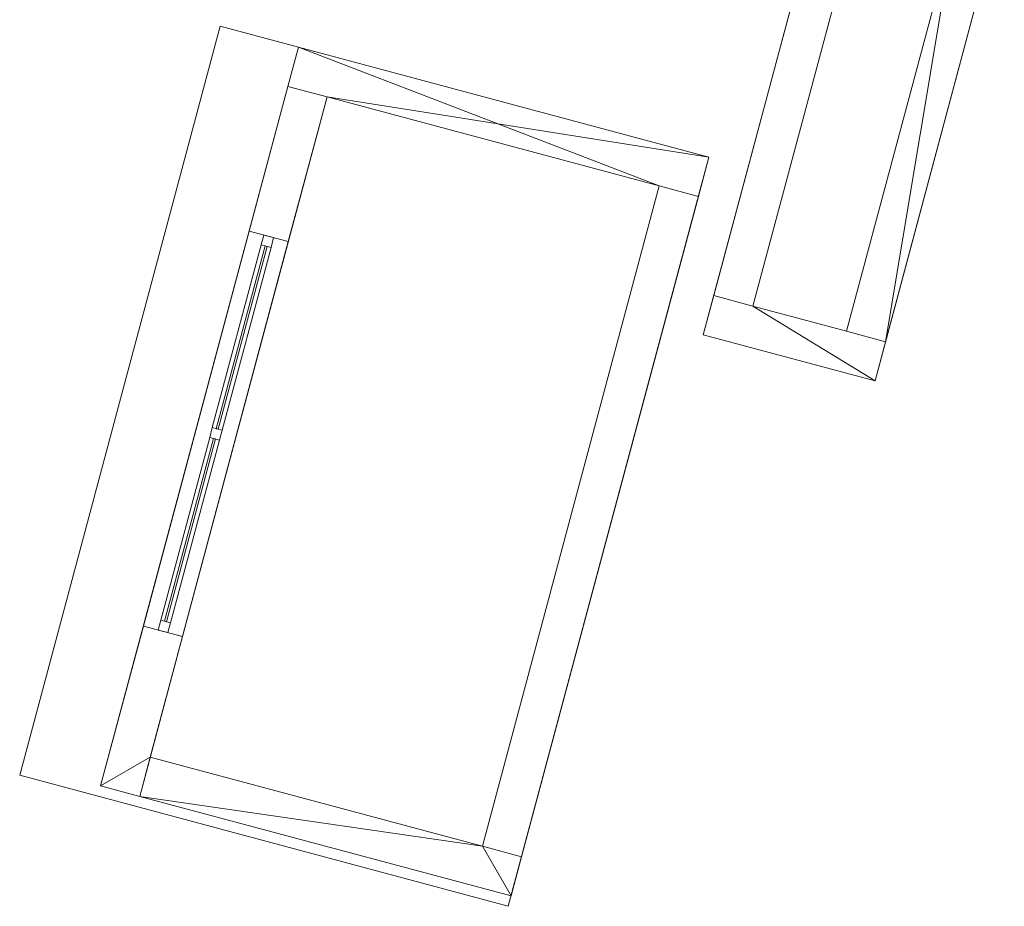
# Model space of a CAD drawing. Header units: millimetres. Extents: x -430348 to -225823, y -86243 to 5084.
# Tile 803 of 1056: x -325446 to -320580, y -75696 to -71317. Entities that reach past the tile are written whole.
import ezdxf

# ---------------------------------------------------------------- set-up
doc = ezdxf.new("R2010")
doc.units = ezdxf.units.MM
for name, color, linetype, lineweight in [('A-GLAZ-CURT', 52, 'Continuous', 9), ('A-GLAZ-CWMG', 51, 'Continuous', 9), ('A-ROOF', 132, 'Continuous', 9), ('A-WALL', 113, 'Continuous', 9)]:
    doc.layers.add(name, color=color, linetype=linetype, lineweight=lineweight)

# ---------------------------------------------------------------- blocks, each defined once
blk = doc.blocks.new('System Panel - Door-555731-_3D_ Copy 1')
at = {"layer": 'A-GLAZ-CURT'}
mesh = blk.add_polyface(dxfattribs=at)
corners = [(-467.5, 5), (-467.5, 5, 1800), (467.5, 5, 1800), (467.5, 5)]
mesh.append_faces([[corners[k] for k in face] for face in [(1, 2, 3, 0)]])
mesh = blk.add_polyface(dxfattribs=at)
corners = [(467.5, -5), (-467.5, -5), (-467.5, 5), (467.5, 5)]
mesh.append_faces([[corners[k] for k in face] for face in [(0, 1, 2, 3)]])
mesh = blk.add_polyface(dxfattribs=at)
corners = [(-467.5, -5, 1800), (467.5, -5, 1800), (467.5, 5, 1800), (-467.5, 5, 1800)]
mesh.append_faces([[corners[k] for k in face] for face in [(0, 1, 2, 3)]])
mesh = blk.add_polyface(dxfattribs=at)
corners = [(-467.5, -5), (-467.5, -5, 1800), (-467.5, 5, 1800), (-467.5, 5)]
mesh.append_faces([[corners[k] for k in face] for face in [(0, 1, 2, 3)]])
mesh = blk.add_polyface(dxfattribs=at)
corners = [(467.5, -5, 1800), (467.5, -5), (467.5, 5), (467.5, 5, 1800)]
mesh.append_faces([[corners[k] for k in face] for face in [(0, 1, 2, 3)]])
mesh = blk.add_polyface(dxfattribs=at)
corners = [(-467.5, -5), (467.5, -5), (467.5, -5, 1800), (-467.5, -5, 1800)]
mesh.append_faces([[corners[k] for k in face] for face in [(2, 3, 0, 1)]])
blk = doc.blocks.new('Rectangular Mullion - 50mm x 50mm-518412-_3D_ Copy 1')
at = {"layer": 'A-GLAZ-CWMG'}
mesh = blk.add_polyface(dxfattribs=at)
corners = [(0, 25), (-50, 25), (-50, -25), (0, -25)]
mesh.append_faces([[corners[k] for k in face] for face in [(2, 3, 0, 1)]])
mesh = blk.add_polyface(dxfattribs=at)
corners = [(0, 25, -1900), (0, -25, -1900), (-50, -25, -1900), (-50, 25, -1900)]
mesh.append_faces([[corners[k] for k in face] for face in [(0, 1, 2, 3)]])
mesh = blk.add_polyface(dxfattribs=at)
corners = [(-50, 25), (0, 25), (0, 25, -1900), (-50, 25, -1900)]
mesh.append_faces([[corners[k] for k in face] for face in [(3, 0, 1, 2)]])
mesh = blk.add_polyface(dxfattribs=at)
corners = [(-50, -25), (-50, 25), (-50, 25, -1900), (-50, -25, -1900)]
mesh.append_faces([[corners[k] for k in face] for face in [(3, 0, 1, 2)]])
mesh = blk.add_polyface(dxfattribs=at)
corners = [(0, 25), (0, -25), (0, -25, -1900), (0, 25, -1900)]
mesh.append_faces([[corners[k] for k in face] for face in [(3, 0, 1, 2)]])
mesh = blk.add_polyface(dxfattribs=at)
corners = [(0, -25), (-50, -25), (-50, -25, -1900), (0, -25, -1900)]
mesh.append_faces([[corners[k] for k in face] for face in [(3, 0, 1, 2)]])
blk = doc.blocks.new('Rectangular Mullion - 50mm x 50mm-555729-_3D_ Copy 1')
at = {"layer": 'A-GLAZ-CWMG'}
mesh = blk.add_polyface(dxfattribs=at)
corners = [(0, 25), (-50, 25), (-50, -25), (0, -25)]
mesh.append_faces([[corners[k] for k in face] for face in [(3, 0, 1, 2)]])
mesh = blk.add_polyface(dxfattribs=at)
corners = [(0, 25, -935), (0, -25, -935), (-50, -25, -935), (-50, 25, -935)]
mesh.append_faces([[corners[k] for k in face] for face in [(3, 0, 1, 2)]])
mesh = blk.add_polyface(dxfattribs=at)
corners = [(-50, 25), (0, 25), (0, 25, -935), (-50, 25, -935)]
mesh.append_faces([[corners[k] for k in face] for face in [(3, 0, 1, 2)]])
mesh = blk.add_polyface(dxfattribs=at)
corners = [(-50, -25), (-50, 25), (-50, 25, -935), (-50, -25, -935)]
mesh.append_faces([[corners[k] for k in face] for face in [(3, 0, 1, 2)]])
mesh = blk.add_polyface(dxfattribs=at)
corners = [(0, 25), (0, -25), (0, -25, -935), (0, 25, -935)]
mesh.append_faces([[corners[k] for k in face] for face in [(3, 0, 1, 2)]])
mesh = blk.add_polyface(dxfattribs=at)
corners = [(0, -25), (-50, -25), (-50, -25, -935), (0, -25, -935)]
mesh.append_faces([[corners[k] for k in face] for face in [(3, 0, 1, 2)]])
blk = doc.blocks.new('Rectangular Mullion - 50mm x 50mm-518413-_3D_ Copy 1')
at = {"layer": 'A-GLAZ-CWMG'}
mesh = blk.add_polyface(dxfattribs=at)
corners = [(0, 25), (-50, 25), (-50, -25), (0, -25)]
mesh.append_faces([[corners[k] for k in face] for face in [(2, 3, 0, 1)]])
mesh = blk.add_polyface(dxfattribs=at)
corners = [(0, 25, -1900), (0, -25, -1900), (-50, -25, -1900), (-50, 25, -1900)]
mesh.append_faces([[corners[k] for k in face] for face in [(0, 1, 2, 3)]])
mesh = blk.add_polyface(dxfattribs=at)
corners = [(-50, 25), (0, 25), (0, 25, -1900), (-50, 25, -1900)]
mesh.append_faces([[corners[k] for k in face] for face in [(3, 0, 1, 2)]])
mesh = blk.add_polyface(dxfattribs=at)
corners = [(-50, -25), (-50, 25), (-50, 25, -1900), (-50, -25, -1900)]
mesh.append_faces([[corners[k] for k in face] for face in [(3, 0, 1, 2)]])
mesh = blk.add_polyface(dxfattribs=at)
corners = [(0, 25), (0, -25), (0, -25, -1900), (0, 25, -1900)]
mesh.append_faces([[corners[k] for k in face] for face in [(3, 0, 1, 2)]])
mesh = blk.add_polyface(dxfattribs=at)
corners = [(0, -25), (-50, -25), (-50, -25, -1900), (0, -25, -1900)]
mesh.append_faces([[corners[k] for k in face] for face in [(3, 0, 1, 2)]])
blk = doc.blocks.new('Rectangular Mullion - 50mm x 50mm-555730-_3D_ Copy 1')
at = {"layer": 'A-GLAZ-CWMG'}
mesh = blk.add_polyface(dxfattribs=at)
corners = [(0, 25), (-50, 25), (-50, -25), (0, -25)]
mesh.append_faces([[corners[k] for k in face] for face in [(2, 3, 0, 1)]])
mesh = blk.add_polyface(dxfattribs=at)
corners = [(0, 25, -935), (0, -25, -935), (-50, -25, -935), (-50, 25, -935)]
mesh.append_faces([[corners[k] for k in face] for face in [(0, 1, 2, 3)]])
mesh = blk.add_polyface(dxfattribs=at)
corners = [(-50, 25), (0, 25), (0, 25, -935), (-50, 25, -935)]
mesh.append_faces([[corners[k] for k in face] for face in [(3, 0, 1, 2)]])
mesh = blk.add_polyface(dxfattribs=at)
corners = [(-50, -25), (-50, 25), (-50, 25, -935), (-50, -25, -935)]
mesh.append_faces([[corners[k] for k in face] for face in [(0, 1, 2, 3)]])
mesh = blk.add_polyface(dxfattribs=at)
corners = [(0, 25), (0, -25), (0, -25, -935), (0, 25, -935)]
mesh.append_faces([[corners[k] for k in face] for face in [(0, 1, 2, 3)]])
mesh = blk.add_polyface(dxfattribs=at)
corners = [(0, -25), (-50, -25), (-50, -25, -935), (0, -25, -935)]
mesh.append_faces([[corners[k] for k in face] for face in [(3, 0, 1, 2)]])
blk = doc.blocks.new('Rectangular Mullion - 50mm x 50mm-531021-_3D_ Copy 1')
at = {"layer": 'A-GLAZ-CWMG'}
mesh = blk.add_polyface(dxfattribs=at)
corners = [(25, 25), (-25, 25), (-25, -25), (25, -25)]
mesh.append_faces([[corners[k] for k in face] for face in [(2, 3, 0, 1)]])
mesh = blk.add_polyface(dxfattribs=at)
corners = [(25, 25, -1900), (25, -25, -1900), (-25, -25, -1900), (-25, 25, -1900)]
mesh.append_faces([[corners[k] for k in face] for face in [(0, 1, 2, 3)]])
mesh = blk.add_polyface(dxfattribs=at)
corners = [(-25, 25), (25, 25), (25, 25, -1900), (-25, 25, -1900)]
mesh.append_faces([[corners[k] for k in face] for face in [(3, 0, 1, 2)]])
mesh = blk.add_polyface(dxfattribs=at)
corners = [(-25, -25), (-25, 25), (-25, 25, -1900), (-25, -25, -1900)]
mesh.append_faces([[corners[k] for k in face] for face in [(3, 0, 1, 2)]])
mesh = blk.add_polyface(dxfattribs=at)
corners = [(25, 25), (25, -25), (25, -25, -1900), (25, 25, -1900)]
mesh.append_faces([[corners[k] for k in face] for face in [(3, 0, 1, 2)]])
mesh = blk.add_polyface(dxfattribs=at)
corners = [(25, -25), (-25, -25), (-25, -25, -1900), (25, -25, -1900)]
mesh.append_faces([[corners[k] for k in face] for face in [(3, 0, 1, 2)]])

msp = doc.modelspace()

# ---------------------------------------------------------------- block references
at = {"layer": 'A-GLAZ-CURT', "rotation": 255.0000000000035}
for p in [(-324349, -72886.6, 59811.1), (-324603.9, -73838, 59811.1)]:
    msp.add_blockref('System Panel - Door-555731-_3D_ Copy 1', p, dxfattribs=at)
at = {"layer": 'A-GLAZ-CWMG', "rotation": 75.0000000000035}
msp.add_blockref('Rectangular Mullion - 50mm x 50mm-518412-_3D_ Copy 1', (-324215, -72386.7, 61661.1), dxfattribs=at)
at = {"layer": 'A-GLAZ-CWMG', "extrusion": (0.258819, 0.965926, 0), "rotation": 270}
for p in [(294432.6, 59761.1, -153883.2), (294432.6, 59761.1, -154868.2)]:
    msp.add_blockref('Rectangular Mullion - 50mm x 50mm-555730-_3D_ Copy 1', p, dxfattribs=at)
at = {"layer": 'A-GLAZ-CWMG', "extrusion": (-0.258819, -0.965926, 0), "rotation": 90}
for p in [(-294432.6, 61661.1, 154818.2), (-294432.6, 61661.1, 155803.2)]:
    msp.add_blockref('Rectangular Mullion - 50mm x 50mm-555729-_3D_ Copy 1', p, dxfattribs=at)
at = {"layer": 'A-GLAZ-CWMG', "extrusion": (0, 0, -1), "rotation": 284.9999999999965}
for name, p in [('Rectangular Mullion - 50mm x 50mm-531021-_3D_ Copy 1', (324476.4, -73362.3, -59761.1)), ('Rectangular Mullion - 50mm x 50mm-518413-_3D_ Copy 1', (324737.9, -74337.9, -59761.1))]:
    msp.add_blockref(name, p, dxfattribs=at)

# ---------------------------------------------------------------- meshes
at = {"layer": 'A-ROOF'}
mesh = msp.add_polyface(dxfattribs=at)
corners = [(-322067.7, -72873, 61100), (-321429.1, -70489.5, 61100), (-321429.1, -70489.5, 60950), (-322067.7, -72873, 60950)]
mesh.append_faces([[corners[k] for k in face] for face in [(1, 2, 3, 0)]])
mesh = msp.add_polyface(dxfattribs=at)
corners = [(-320579.6, -70717.1, 60950), (-321218.2, -73100.7, 60950), (-322067.7, -72873, 60950), (-321429.1, -70489.5, 60950)]
mesh.append_faces([[corners[k] for k in face] for face in [(2, 3, 0, 1)]])
mesh = msp.add_polyface(dxfattribs=at)
corners = [(-321218.2, -73100.7, 61100), (-320579.6, -70717.1, 61100), (-321429.1, -70489.5, 61100), (-322067.7, -72873, 61100)]
mesh.append_faces([[corners[k] for k in face] for face in [(1, 2, 3, 0)]])
mesh = msp.add_polyface(dxfattribs=at)
corners = [(-320579.6, -70717.1, 61100), (-321218.2, -73100.7, 61100), (-321218.2, -73100.7, 60950), (-320579.6, -70717.1, 60950)]
mesh.append_faces([[corners[k] for k in face] for face in [(0, 1, 2, 3)]])
mesh = msp.add_polyface(dxfattribs=at)
corners = [(-323031.3, -75696.2, 61800), (-325446.1, -75049.2, 61800), (-324454.7, -71349.4, 61800), (-322039.9, -71996.4, 61800)]
mesh.append_faces([[corners[k] for k in face] for face in [(1, 2, 3, 0)]])
mesh = msp.add_polyface(dxfattribs=at)
corners = [(-325446.1, -75049.2, 61900), (-323031.3, -75696.2, 61900), (-322039.9, -71996.4, 61900), (-324454.7, -71349.4, 61900)]
mesh.append_faces([[corners[k] for k in face] for face in [(2, 3, 0, 1)]])
mesh = msp.add_polyface(dxfattribs=at)
corners = [(-325446.1, -75049.2, 61900), (-324454.7, -71349.4, 61900), (-324454.7, -71349.4, 61800), (-325446.1, -75049.2, 61800)]
mesh.append_faces([[corners[k] for k in face] for face in [(1, 2, 3, 0)]])
mesh = msp.add_polyface(dxfattribs=at)
corners = [(-324454.7, -71349.4, 61900), (-322039.9, -71996.4, 61900), (-322039.9, -71996.4, 61800), (-324454.7, -71349.4, 61800)]
mesh.append_faces([[corners[k] for k in face] for face in [(1, 2, 3, 0)]])
mesh = msp.add_polyface(dxfattribs=at)
corners = [(-322039.9, -71996.4, 61900), (-323031.3, -75696.2, 61900), (-323031.3, -75696.2, 61800), (-322039.9, -71996.4, 61800)]
mesh.append_faces([[corners[k] for k in face] for face in [(1, 2, 3, 0)]])
mesh = msp.add_polyface(dxfattribs=at)
corners = [(-321218.2, -73100.7, 61100), (-322067.7, -72873, 61100), (-322067.7, -72873, 60950), (-321218.2, -73100.7, 60950)]
mesh.append_faces([[corners[k] for k in face] for face in [(0, 1, 2, 3)]])
mesh = msp.add_polyface(dxfattribs=at)
corners = [(-323031.3, -75696.2, 61900), (-325446.1, -75049.2, 61900), (-325446.1, -75049.2, 61800), (-323031.3, -75696.2, 61800)]
mesh.append_faces([[corners[k] for k in face] for face in [(1, 2, 3, 0)]])
at = {"layer": 'A-WALL'}
mesh = msp.add_polyface(dxfattribs=at)
corners = [(-321480.8, -70682.6, 59055.2), (-322016, -72679.8, 59055.2), (-322016, -72679.8, 60950), (-321480.8, -70682.6, 60950)]
mesh.append_faces([[corners[k] for k in face] for face in [(2, 3, 0, 1)]])
mesh = msp.add_polyface(dxfattribs=at)
corners = [(-322016, -72679.8, 59055.2), (-321480.8, -70682.6, 59055.2), (-321287.6, -70734.4, 59055.2), (-321822.8, -72731.6, 59055.2)]
mesh.append_faces([[corners[k] for k in face] for face in [(3, 0, 1, 2)]])
mesh = msp.add_polyface(dxfattribs=at)
corners = [(-321480.8, -70682.6, 60950), (-322016, -72679.8, 60950), (-321822.8, -72731.6, 60950), (-321287.6, -70734.4, 60950)]
mesh.append_faces([[corners[k] for k in face] for face in [(1, 2, 3, 0)]])
mesh = msp.add_polyface(dxfattribs=at)
corners = [(-321359.7, -72855.7, 59055.2), (-321359.7, -72855.7, 60950), (-320824.5, -70858.5, 60950), (-320772.7, -70665.3, 60950), (-320772.7, -70665.3, 59055.2), (-320824.5, -70858.5, 59055.2)]
mesh.append_faces([[corners[k] for k in face] for face in [(2, 3, 4, 5), (5, 0, 1, 2)]], dxfattribs={"vtx3": -1})
mesh = msp.add_polyface(dxfattribs=at)
corners = [(-320579.6, -70717.1, 59055.2), (-321166.5, -72907.5, 59055.2), (-321359.7, -72855.7, 59055.2), (-320824.5, -70858.5, 59055.2), (-320772.7, -70665.3, 59055.2)]
mesh.append_faces([[corners[k] for k in face] for face in [(3, 0, 1, 2)]], dxfattribs={"vtx0": -1})
mesh.append_faces([[corners[k] for k in face] for face in [(3, 4, 0)]], dxfattribs={"vtx2": -1})
mesh = msp.add_polyface(dxfattribs=at)
corners = [(-321166.5, -72907.5, 60950), (-320579.6, -70717.1, 60950), (-320772.7, -70665.3, 60950), (-320824.5, -70858.5, 60950), (-321359.7, -72855.7, 60950)]
mesh.append_faces([[corners[k] for k in face] for face in [(4, 0, 3)]], dxfattribs={"vtx1": -1})
mesh.append_faces([[corners[k] for k in face] for face in [(1, 2, 3, 0)]], dxfattribs={"vtx2": -1})
mesh = msp.add_polyface(dxfattribs=at)
corners = [(-321287.6, -70734.4, 59055.2), (-321287.6, -70734.4, 60950), (-321822.8, -72731.6, 60950), (-321822.8, -72731.6, 59055.2)]
mesh.append_faces([[corners[k] for k in face] for face in [(2, 3, 0, 1)]])
mesh = msp.add_polyface(dxfattribs=at)
corners = [(-321166.5, -72907.5, 59055.2), (-320579.6, -70717.1, 59055.2), (-320579.6, -70717.1, 60950), (-321166.5, -72907.5, 60950)]
mesh.append_faces([[corners[k] for k in face] for face in [(2, 3, 0, 1)]])
mesh = msp.add_polyface(dxfattribs=at)
corners = [(-324068.3, -71452.9, 59055.2), (-322039.9, -71996.4, 59055.2), (-322091.7, -72189.6, 59055.2), (-322284.8, -72137.8, 59055.2), (-323926.9, -71697.8, 59055.2), (-324120.1, -71646.1, 59055.2)]
mesh.append_faces([[corners[k] for k in face] for face in [(3, 0, 1, 2), (0, 3, 4, 5)]], dxfattribs={"vtx0": -1})
mesh = msp.add_polyface(dxfattribs=at)
corners = [(-324068.3, -71452.9, 61800), (-324068.3, -71452.9, 59055.2), (-324120.1, -71646.1, 59055.2), (-324120.1, -71646.1, 61800)]
mesh.append_faces([[corners[k] for k in face] for face in [(0, 1, 2, 3)]])
mesh = msp.add_polyface(dxfattribs=at)
corners = [(-322039.9, -71996.4, 61800), (-324068.3, -71452.9, 61800), (-324120.1, -71646.1, 61800), (-323926.9, -71697.8, 61800), (-322284.8, -72137.8, 61800), (-322091.7, -72189.6, 61800)]
mesh.append_faces([[corners[k] for k in face] for face in [(1, 2, 3, 0), (4, 5, 0, 3)]], dxfattribs={"vtx2": -1})
mesh = msp.add_polyface(dxfattribs=at)
corners = [(-322039.9, -71996.4, 59055.2), (-324068.3, -71452.9, 59055.2), (-324068.3, -71452.9, 61800), (-322039.9, -71996.4, 61800)]
mesh.append_faces([[corners[k] for k in face] for face in [(2, 3, 0, 1)]])
mesh = msp.add_polyface(dxfattribs=at)
corners = [(-324120.1, -71646.1, 59055.2), (-325046, -75101.4, 59055.2), (-325046, -75101.4, 61800), (-324120.1, -71646.1, 61800), (-324311.6, -72360.9, 59761.1), (-324311.6, -72360.9, 61661.1), (-324834.4, -74312, 61661.1), (-324834.4, -74312, 59761.1)]
mesh.append_faces([[corners[k] for k in face] for face in [(3, 5, 6, 2), (7, 1, 2, 6)]], dxfattribs={"vtx0": -1, "vtx2": -1})
mesh.append_faces([[corners[k] for k in face] for face in [(3, 0, 4, 5), (7, 4, 0, 1)]], dxfattribs={"vtx1": -1, "vtx3": -1})
mesh = msp.add_polyface(dxfattribs=at)
corners = [(-325046, -75101.4, 59055.2), (-324120.1, -71646.1, 59055.2), (-323926.9, -71697.8, 59055.2), (-324801, -74960, 59055.2), (-324852.8, -75153.2, 59055.2)]
mesh.append_faces([[corners[k] for k in face] for face in [(3, 0, 1, 2)]], dxfattribs={"vtx0": -1})
mesh.append_faces([[corners[k] for k in face] for face in [(3, 4, 0)]], dxfattribs={"vtx2": -1})
mesh = msp.add_polyface(dxfattribs=at)
corners = [(-324120.1, -71646.1, 61800), (-325046, -75101.4, 61800), (-324852.8, -75153.2, 61800), (-324801, -74960, 61800), (-323926.9, -71697.8, 61800)]
mesh.append_faces([[corners[k] for k in face] for face in [(1, 2, 3)]], dxfattribs={"vtx2": -1})
mesh.append_faces([[corners[k] for k in face] for face in [(3, 4, 0, 1)]], dxfattribs={"vtx3": -1})
mesh = msp.add_polyface(dxfattribs=at)
corners = [(-322091.7, -72189.6, 59055.2), (-322091.7, -72189.6, 61800), (-322284.8, -72137.8, 61800), (-323926.9, -71697.8, 61800), (-324120.1, -71646.1, 61800), (-324120.1, -71646.1, 59055.2), (-323926.9, -71697.8, 59055.2), (-322284.8, -72137.8, 59055.2)]
mesh.append_faces([[corners[k] for k in face] for face in [(3, 6, 7, 2)]], dxfattribs={"vtx0": -1, "vtx2": -1})
mesh.append_faces([[corners[k] for k in face] for face in [(4, 5, 6, 3)]], dxfattribs={"vtx2": -1})
mesh.append_faces([[corners[k] for k in face] for face in [(7, 0, 1, 2)]], dxfattribs={"vtx3": -1})
mesh = msp.add_polyface(dxfattribs=at)
corners = [(-324120.1, -71646.1, 59055.2), (-324120.1, -71646.1, 61800), (-323926.9, -71697.8, 61800), (-323926.9, -71697.8, 59055.2)]
mesh.append_faces([[corners[k] for k in face] for face in [(3, 0, 1, 2)]])
mesh = msp.add_polyface(dxfattribs=at)
corners = [(-324852.8, -75153.2, 59055.2), (-324801, -74960, 59055.2), (-323926.9, -71697.8, 59055.2), (-323926.9, -71697.8, 61800), (-324801, -74960, 61800), (-324852.8, -75153.2, 61800), (-324118.4, -72412.6, 61661.1), (-324118.4, -72412.6, 59761.1), (-324641.3, -74363.8, 59761.1), (-324641.3, -74363.8, 61661.1)]
mesh.append_faces([[corners[k] for k in face] for face in [(9, 4, 8)]], dxfattribs={"vtx0": -1, "vtx1": -1})
mesh.append_faces([[corners[k] for k in face] for face in [(4, 9, 6, 3), (8, 0, 1, 7), (7, 2, 3, 6), (7, 1, 2)]], dxfattribs={"vtx0": -1, "vtx2": -1})
mesh.append_faces([[corners[k] for k in face] for face in [(5, 0, 8, 4)]], dxfattribs={"vtx1": -1, "vtx2": -1})
mesh = msp.add_polyface(dxfattribs=at)
corners = [(-322039.9, -71996.4, 59055.2), (-322039.9, -71996.4, 61800), (-322091.7, -72189.6, 61800), (-322091.7, -72189.6, 59055.2)]
mesh.append_faces([[corners[k] for k in face] for face in [(0, 1, 2, 3)]])
mesh = msp.add_polyface(dxfattribs=at)
corners = [(-322284.8, -72137.8, 59055.2), (-323158.9, -75400, 59055.2), (-323158.9, -75400, 61800), (-322284.8, -72137.8, 61800)]
mesh.append_faces([[corners[k] for k in face] for face in [(3, 0, 1, 2)]])
mesh = msp.add_polyface(dxfattribs=at)
corners = [(-323158.9, -75400, 59055.2), (-322284.8, -72137.8, 59055.2), (-322091.7, -72189.6, 59055.2), (-322965.8, -75451.8, 59055.2)]
mesh.append_faces([[corners[k] for k in face] for face in [(3, 0, 1, 2)]])
mesh = msp.add_polyface(dxfattribs=at)
corners = [(-322284.8, -72137.8, 61800), (-323158.9, -75400, 61800), (-322965.8, -75451.8, 61800), (-322091.7, -72189.6, 61800)]
mesh.append_faces([[corners[k] for k in face] for face in [(0, 1, 2, 3)]])
mesh = msp.add_polyface(dxfattribs=at)
corners = [(-322284.8, -72137.8, 59055.2), (-322284.8, -72137.8, 61800), (-322091.7, -72189.6, 61800), (-322091.7, -72189.6, 59055.2)]
mesh.append_faces([[corners[k] for k in face] for face in [(0, 1, 2, 3)]])
mesh = msp.add_polyface(dxfattribs=at)
corners = [(-322091.7, -72189.6, 59055.2), (-322091.7, -72189.6, 61800), (-322965.8, -75451.8, 61800), (-322965.8, -75451.8, 59055.2)]
mesh.append_faces([[corners[k] for k in face] for face in [(1, 2, 3, 0)]])
mesh = msp.add_polyface(dxfattribs=at)
corners = [(-324311.6, -72360.9, 61661.1), (-324118.4, -72412.6, 61661.1), (-324641.3, -74363.8, 61661.1), (-324834.4, -74312, 61661.1)]
mesh.append_faces([[corners[k] for k in face] for face in [(0, 1, 2, 3)]])
mesh = msp.add_polyface(dxfattribs=at)
corners = [(-324118.4, -72412.6, 59761.1), (-324311.6, -72360.9, 59761.1), (-324834.4, -74312, 59761.1), (-324641.3, -74363.8, 59761.1)]
mesh.append_faces([[corners[k] for k in face] for face in [(3, 0, 1, 2)]])
mesh = msp.add_polyface(dxfattribs=at)
corners = [(-324311.6, -72360.9, 59761.1), (-324118.4, -72412.6, 59761.1), (-324118.4, -72412.6, 61661.1), (-324311.6, -72360.9, 61661.1)]
mesh.append_faces([[corners[k] for k in face] for face in [(0, 1, 2, 3)]])
mesh = msp.add_polyface(dxfattribs=at)
corners = [(-321218.2, -73100.7, 59055.2), (-322067.7, -72873, 59055.2), (-322016, -72679.8, 59055.2), (-321822.8, -72731.6, 59055.2), (-321359.7, -72855.7, 59055.2), (-321166.5, -72907.5, 59055.2)]
mesh.append_faces([[corners[k] for k in face] for face in [(3, 0, 1, 2), (0, 3, 4, 5)]], dxfattribs={"vtx0": -1})
mesh = msp.add_polyface(dxfattribs=at)
corners = [(-322067.7, -72873, 59055.2), (-322067.7, -72873, 60950), (-322016, -72679.8, 60950), (-322016, -72679.8, 59055.2)]
mesh.append_faces([[corners[k] for k in face] for face in [(0, 1, 2, 3)]])
mesh = msp.add_polyface(dxfattribs=at)
corners = [(-322067.7, -72873, 60950), (-321218.2, -73100.7, 60950), (-321166.5, -72907.5, 60950), (-321359.7, -72855.7, 60950), (-321822.8, -72731.6, 60950), (-322016, -72679.8, 60950)]
mesh.append_faces([[corners[k] for k in face] for face in [(4, 5, 0, 1), (1, 2, 3, 4)]], dxfattribs={"vtx3": -1})
mesh = msp.add_polyface(dxfattribs=at)
corners = [(-322016, -72679.8, 59055.2), (-322016, -72679.8, 60950), (-321822.8, -72731.6, 60950), (-321359.7, -72855.7, 60950), (-321166.5, -72907.5, 60950), (-321166.5, -72907.5, 59055.2), (-321359.7, -72855.7, 59055.2), (-321822.8, -72731.6, 59055.2)]
mesh.append_faces([[corners[k] for k in face] for face in [(2, 3, 6, 7)]], dxfattribs={"vtx1": -1, "vtx3": -1})
mesh.append_faces([[corners[k] for k in face] for face in [(4, 5, 6, 3)]], dxfattribs={"vtx2": -1})
mesh.append_faces([[corners[k] for k in face] for face in [(7, 0, 1, 2)]], dxfattribs={"vtx3": -1})
mesh = msp.add_polyface(dxfattribs=at)
corners = [(-322016, -72679.8, 60950), (-322016, -72679.8, 59055.2), (-321822.8, -72731.6, 59055.2), (-321822.8, -72731.6, 60950)]
mesh.append_faces([[corners[k] for k in face] for face in [(2, 3, 0, 1)]])
mesh = msp.add_polyface(dxfattribs=at)
corners = [(-322067.7, -72873, 59055.2), (-321218.2, -73100.7, 59055.2), (-321218.2, -73100.7, 60950), (-322067.7, -72873, 60950)]
mesh.append_faces([[corners[k] for k in face] for face in [(3, 0, 1, 2)]])
mesh = msp.add_polyface(dxfattribs=at)
corners = [(-321166.5, -72907.5, 59055.2), (-321166.5, -72907.5, 60950), (-321359.7, -72855.7, 60950), (-321359.7, -72855.7, 59055.2)]
mesh.append_faces([[corners[k] for k in face] for face in [(0, 1, 2, 3)]])
mesh = msp.add_polyface(dxfattribs=at)
corners = [(-321218.2, -73100.7, 60950), (-321218.2, -73100.7, 59055.2), (-321166.5, -72907.5, 59055.2), (-321166.5, -72907.5, 60950)]
mesh.append_faces([[corners[k] for k in face] for face in [(0, 1, 2, 3)]])
mesh = msp.add_polyface(dxfattribs=at)
corners = [(-324834.4, -74312, 61661.1), (-324641.3, -74363.8, 61661.1), (-324641.3, -74363.8, 59761.1), (-324834.4, -74312, 59761.1)]
mesh.append_faces([[corners[k] for k in face] for face in [(0, 1, 2, 3)]])
mesh = msp.add_polyface(dxfattribs=at)
corners = [(-323017.5, -75645, 59055.2), (-324852.8, -75153.2, 59055.2), (-324801, -74960, 59055.2), (-323158.9, -75400, 59055.2), (-322965.8, -75451.8, 59055.2)]
mesh.append_faces([[corners[k] for k in face] for face in [(3, 0, 1, 2)]], dxfattribs={"vtx0": -1})
mesh.append_faces([[corners[k] for k in face] for face in [(3, 4, 0)]], dxfattribs={"vtx2": -1})
mesh = msp.add_polyface(dxfattribs=at)
corners = [(-324852.8, -75153.2, 59055.2), (-324852.8, -75153.2, 61800), (-324801, -74960, 61800), (-324801, -74960, 59055.2)]
mesh.append_faces([[corners[k] for k in face] for face in [(3, 0, 1, 2)]])
mesh = msp.add_polyface(dxfattribs=at)
corners = [(-324852.8, -75153.2, 61800), (-323017.5, -75645, 61800), (-322965.8, -75451.8, 61800), (-323158.9, -75400, 61800), (-324801, -74960, 61800)]
mesh.append_faces([[corners[k] for k in face] for face in [(4, 0, 3)]], dxfattribs={"vtx1": -1})
mesh.append_faces([[corners[k] for k in face] for face in [(1, 2, 3, 0)]], dxfattribs={"vtx2": -1})
mesh = msp.add_polyface(dxfattribs=at)
corners = [(-324801, -74960, 59055.2), (-324801, -74960, 61800), (-323158.9, -75400, 61800), (-322965.8, -75451.8, 61800), (-322965.8, -75451.8, 59055.2), (-323158.9, -75400, 59055.2)]
mesh.append_faces([[corners[k] for k in face] for face in [(5, 2, 3, 4)]], dxfattribs={"vtx0": -1})
mesh.append_faces([[corners[k] for k in face] for face in [(5, 0, 1, 2)]], dxfattribs={"vtx3": -1})
mesh = msp.add_polyface(dxfattribs=at)
corners = [(-325046, -75101.4, 61800), (-325046, -75101.4, 59055.2), (-324852.8, -75153.2, 59055.2), (-324852.8, -75153.2, 61800)]
mesh.append_faces([[corners[k] for k in face] for face in [(0, 1, 2, 3)]])
mesh = msp.add_polyface(dxfattribs=at)
corners = [(-324852.8, -75153.2, 59055.2), (-323017.5, -75645, 59055.2), (-323017.5, -75645, 61800), (-324852.8, -75153.2, 61800)]
mesh.append_faces([[corners[k] for k in face] for face in [(3, 0, 1, 2)]])
mesh = msp.add_polyface(dxfattribs=at)
corners = [(-323158.9, -75400, 61800), (-323158.9, -75400, 59055.2), (-322965.8, -75451.8, 59055.2), (-322965.8, -75451.8, 61800)]
mesh.append_faces([[corners[k] for k in face] for face in [(1, 2, 3, 0)]])
mesh = msp.add_polyface(dxfattribs=at)
corners = [(-323017.5, -75645, 61800), (-323017.5, -75645, 59055.2), (-322965.8, -75451.8, 59055.2), (-322965.8, -75451.8, 61800)]
mesh.append_faces([[corners[k] for k in face] for face in [(0, 1, 2, 3)]])

doc.saveas('drawing.dxf')
